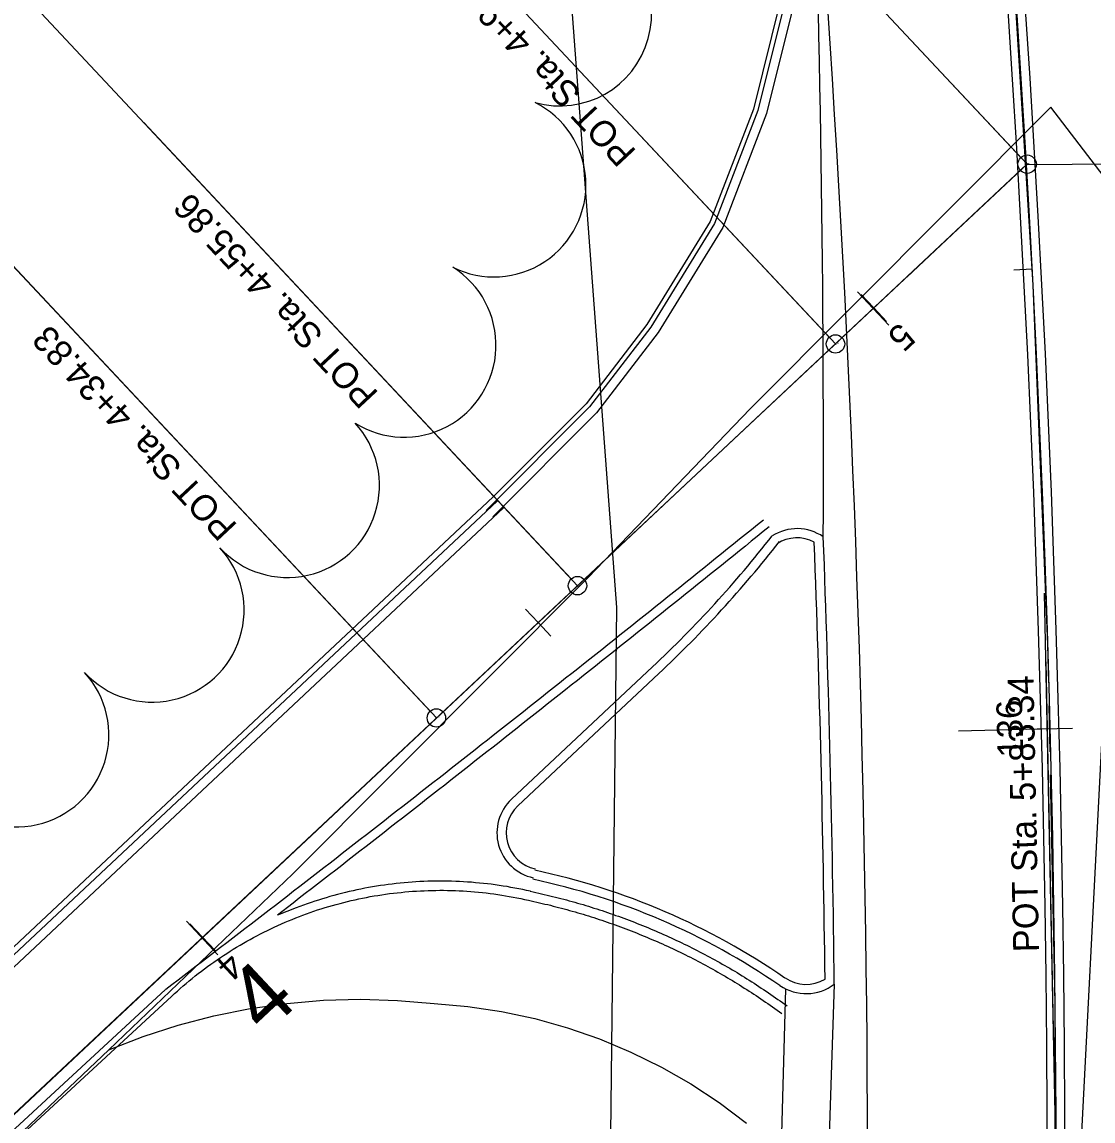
# Model space of a CAD drawing. Extents: x -25029 to 2274964, y -81170 to 687028.
# Drawn here: x -4097.6 to -3981.1, y -66172.5 to -66053 of the extents above; entities that cross this region are included whole.
import ezdxf

# ---------------------------------------------------------------- set-up
doc = ezdxf.new("R2010")
doc.units = 0
for name, color, linetype in [('81911BEA - RW_X_Fee_RW', 7, 'Continuous'), ('AP_X_Runway', 7, 'Continuous'), ('BD_X_Canopy', 7, 'Continuous'), ('Default', 7, 'Continuous'), ('GE_X_CL_100', 7, 'Continuous'), ('GE_X_CL_20', 7, 'Continuous'), ('GK_Visualization', 7, 'Continuous'), ('PM_P_CL_Double_Solid', 7, 'Continuous'), ('PM_P_Yield_Line', 7, 'Continuous'), ('PV_X_Curb', 7, 'Continuous'), ('PV_X_EOP', 7, 'Continuous'), ('RD_X_GR_Rt', 7, 'Continuous'), ('TREES', 7, 'Continuous')]:
    doc.layers.add(name, color=color, linetype=linetype)

msp = doc.modelspace()

# ---------------------------------------------------------------- linework, layer by layer
at = {"layer": '81911BEA - RW_X_Fee_RW'}
msp.add_lwpolyline([(-4034.71, -66275.66), (-4032.93, -66116.64), (-4044.75, -65958.04), (-4070.06, -65801.04), (-4108.7, -65646.77)], dxfattribs=at)
at = {"layer": 'AP_X_Runway'}
msp.add_line((-4045.24, -66105.82), (-4335.98, -66378.47), dxfattribs=at)
msp.add_lwpolyline([(-4011.71, -66028.3), (-4011.8, -66038.48), (-4013.62, -66050.9), (-4016.63, -66062.95), (-4021.39, -66075.35), (-4028.4, -66086.76), (-4035.11, -66095.5), (-4046.4, -66106.81)], dxfattribs=at)
msp.add_arc((-5895, -66179.56), 1889.36, 357.076, 4.59193, dxfattribs=at)
at = {"layer": 'BD_X_Canopy'}
for p, q in [((-3987.63, -66276.99), (-3962.62, -65787.41)), ((-3988.3, -66068.47), (-4124.28, -65923.34)), ((-4009.14, -66088.01), (-4145.13, -65942.87)), ((-4037.19, -66114.28), (-4173.17, -65969.15)), ((-4052.53, -66128.66), (-4188.52, -65983.53)), ((-4369.84, -66425.97), (-3988.3, -66068.47)), ((-3988.3, -66068.47), (-3988.3, -66068.47)), ((-3985, -66184.06), (-3986.24, -66122.56))]:
    msp.add_line(p, q, dxfattribs=at)
msp.add_arc((-5895, -66179.56), 1909.86, 357.076, 25.8676, dxfattribs=at)
at = {"layer": 'Default'}
for p, q in [((-3988.37, -66068.52), (-3639.73, -66065.24)), ((-4406.23, -66460.38), (-3988.37, -66068.52)), ((-3988.37, -66068.52), (-4369.76, -66426.18)), ((-3988.37, -66068.52), (-3988.37, -66068.52)), ((-4006.75, -66082.33), (-4003.33, -66085.98)), ((-4005.04, -66084.16), (-4005.04, -66084.16)), ((-3988.36, -66129.88), (-3983.36, -66129.78)), ((-3985.79, -66129.85), (-3985.79, -66129.85)), ((-4079.7, -66150.74), (-4076.28, -66154.39)), ((-4077.99, -66152.56), (-4077.99, -66152.56))]:
    msp.add_line(p, q, dxfattribs=at)
for points in [[(-3987.76, -66079.87), (-3990.06, -66042.62), (-3990.69, -66034.97)], [(-4001.4, -66080.74), (-3988.37, -66068.52)], [(-3985.96, -66124.83), (-3986.05, -66120.69), (-3987.65, -66081.63), (-3987.76, -66079.87)], [(-4006.87, -66085.87), (-4003.22, -66082.45)], [(-4041.52, -66118.36), (-4008.69, -66087.58)], [(-4074.34, -66149.14), (-4041.52, -66118.36)], [(-3985.81, -66132.33), (-3985.91, -66127.33)], [(-3985.24, -66179.83), (-3985.24, -66159.77), (-3985.76, -66134.83)], [(-4079.81, -66154.27), (-4076.16, -66150.85)], [(-4114.46, -66186.76), (-4081.64, -66155.98)]]:
    msp.add_lwpolyline(points, dxfattribs=at)
for radius in [1908.9, 1909.86, 1910.82]:
    msp.add_arc((-5895, -66179.56), radius, 357.076, 25.86759, dxfattribs=at)
at = {"layer": 'GE_X_CL_100'}
msp.add_line((-3985.79, -66129.85), (-3995.78, -66130.11), dxfattribs=at)
for points in [[(-3985.74, -66062.27), (-4018.41, -66095.05), (-4036.03, -66113.38), (-4068.13, -66145.61), (-4088.16, -66164.72)], [(-3861.01, -66180.6), (-3867.94, -66177.01), (-3874.77, -66173.25), (-3881.51, -66169.31), (-3888.13, -66165.19), (-3894.65, -66160.9), (-3901.05, -66156.44), (-3907.34, -66151.81), (-3913.5, -66147.02), (-3919.53, -66142.07), (-3925.06, -66136.96), (-3930.44, -66131.69), (-3935.66, -66126.26), (-3940.72, -66120.68), (-3945.6, -66114.95), (-3950.32, -66109.07), (-3954.85, -66103.06), (-3959.2, -66096.91), (-3985.74, -66062.27)], [(-4088.16, -66164.72), (-4084.42, -66163.28), (-4080.6, -66162.05), (-4076.71, -66161.04), (-4072.77, -66160.25), (-4068.8, -66159.68), (-4064.8, -66159.34), (-4060.79, -66159.23), (-4056.77, -66159.35), (-4052.77, -66159.69), (-4049.1, -66160.02), (-4045.45, -66160.56), (-4041.84, -66161.34), (-4038.28, -66162.33), (-4034.79, -66163.54), (-4031.39, -66164.97), (-4028.07, -66166.6), (-4024.87, -66168.44), (-4021.78, -66170.47), (-4018.83, -66172.69)], [(-4088.16, -66164.72), (-4110.37, -66185.78), (-4151.55, -66223.69), (-4186.81, -66256.55), (-4220.49, -66286.59), (-4226.43, -66292.08)]]:
    msp.add_lwpolyline(points, dxfattribs=at)
msp.add_arc((-5895, -66179.56), 1909.86, 357.076, 25.8676, dxfattribs=at)
at = {"layer": 'GE_X_CL_20'}
for p, q in [((-3988.98, -66067.74), (-4035.39, -66018.21)), ((-4009.83, -66087.28), (-4056.3, -66037.68)), ((-4037.87, -66113.55), (-4084.35, -66063.94)), ((-4053.22, -66127.93), (-4099.75, -66078.27)), ((-3987.74, -66079.89), (-3989.74, -66079.99)), ((-4004.98, -66084.1), (-4006.34, -66082.64)), ((-4004.98, -66084.1), (-4003.61, -66085.56)), ((-3985.02, -66183.06), (-3986.4, -66115.11)), ((-4041.46, -66118.29), (-4042.83, -66116.83)), ((-4041.46, -66118.29), (-4040.1, -66119.75)), ((-3985.79, -66129.85), (-3987.79, -66129.9)), ((-4077.95, -66152.48), (-4079.32, -66151.02)), ((-4077.95, -66152.48), (-4076.58, -66153.94))]:
    msp.add_line(p, q, dxfattribs=at)
for centre in [(-3988.3, -66068.47), (-4009.14, -66088.01), (-4037.19, -66114.28), (-4052.53, -66128.66)]:
    msp.add_circle(centre, 1, dxfattribs=at)
at = {"layer": 'GK_Visualization'}
for p, q in [((-3988.36, -66068.54), (-3988.23, -66068.41)), ((-3988.36, -66068.41), (-3988.23, -66068.54)), ((-4009.21, -66088.07), (-4009.08, -66087.94)), ((-4009.21, -66087.94), (-4009.08, -66088.07)), ((-4037.25, -66114.35), (-4037.12, -66114.22)), ((-4037.25, -66114.22), (-4037.12, -66114.35)), ((-4052.6, -66128.73), (-4052.47, -66128.59)), ((-4052.6, -66128.59), (-4052.47, -66128.73))]:
    msp.add_line(p, q, dxfattribs=at)
msp.add_arc((-5895, -66179.56), 1909.86, 357.076, 25.8676, dxfattribs=at)
msp.add_arc((-5895, -66179.56), 1909.86, 357.076, 25.8676, dxfattribs=at)
at = {"layer": 'PM_P_CL_Double_Solid'}
for p, q in [((-4226.77, -66291.71), (-4081.98, -66158.18)), ((-4226.07, -66292.43), (-4081.31, -66158.91))]:
    msp.add_line(p, q, dxfattribs=at)
for points in [[(-4081.95, -66158.15), (-4081.29, -66157.64), (-4080.62, -66157.13), (-4079.96, -66156.63), (-4079.3, -66156.12), (-4078.64, -66155.61), (-4077.97, -66155.1), (-4077.31, -66154.59), (-4076.65, -66154.09), (-4075.99, -66153.58), (-4075.32, -66153.07), (-4074.66, -66152.56), (-4074, -66152.05), (-4073.34, -66151.54), (-4072.68, -66151.03), (-4072.02, -66150.52), (-4071.36, -66150.02), (-4070.7, -66149.51), (-4070.03, -66149), (-4069.37, -66148.49), (-4068.71, -66147.98), (-4068.05, -66147.46), (-4067.39, -66146.95), (-4066.73, -66146.44), (-4066.07, -66145.93), (-4065.41, -66145.42), (-4064.75, -66144.91), (-4064.09, -66144.4), (-4063.43, -66143.89), (-4062.77, -66143.37), (-4062.12, -66142.86), (-4061.46, -66142.35), (-4060.8, -66141.84), (-4060.14, -66141.33), (-4059.48, -66140.81), (-4058.82, -66140.3), (-4058.16, -66139.79), (-4057.51, -66139.27), (-4056.85, -66138.76), (-4056.19, -66138.25), (-4055.53, -66137.73), (-4054.87, -66137.22), (-4054.22, -66136.7), (-4053.56, -66136.19), (-4052.9, -66135.68), (-4052.24, -66135.16), (-4051.59, -66134.65), (-4050.93, -66134.13), (-4050.27, -66133.62), (-4049.62, -66133.1), (-4048.96, -66132.59), (-4048.3, -66132.07), (-4047.65, -66131.55), (-4046.99, -66131.04), (-4046.34, -66130.52), (-4045.68, -66130), (-4045.03, -66129.49), (-4044.37, -66128.97), (-4043.72, -66128.45), (-4043.06, -66127.94), (-4042.4, -66127.42), (-4041.75, -66126.9), (-4041.1, -66126.38), (-4040.44, -66125.87), (-4039.79, -66125.35), (-4039.13, -66124.83), (-4038.48, -66124.31), (-4037.82, -66123.79), (-4037.17, -66123.27), (-4036.52, -66122.76), (-4035.86, -66122.24), (-4035.21, -66121.72), (-4034.56, -66121.2), (-4033.9, -66120.68), (-4033.25, -66120.16), (-4032.6, -66119.64), (-4031.94, -66119.12), (-4031.29, -66118.6), (-4030.64, -66118.08), (-4029.99, -66117.56), (-4029.33, -66117.04), (-4028.68, -66116.52), (-4028.03, -66115.99), (-4027.38, -66115.47), (-4026.73, -66114.95), (-4026.08, -66114.43), (-4025.42, -66113.91), (-4024.77, -66113.39), (-4024.12, -66112.86), (-4023.47, -66112.34), (-4022.82, -66111.82), (-4022.17, -66111.3), (-4021.52, -66110.77), (-4020.87, -66110.25), (-4020.22, -66109.73), (-4019.57, -66109.2), (-4018.92, -66108.68), (-4018.27, -66108.16), (-4017.62, -66107.63), (-4016.97, -66107.11)], [(-4016.34, -66107.89), (-4016.99, -66108.41), (-4017.64, -66108.93), (-4018.29, -66109.46), (-4018.94, -66109.98), (-4019.59, -66110.5), (-4020.24, -66111.03), (-4020.89, -66111.55), (-4021.54, -66112.07), (-4022.19, -66112.6), (-4022.84, -66113.12), (-4023.5, -66113.64), (-4024.15, -66114.17), (-4024.8, -66114.69), (-4025.45, -66115.21), (-4026.1, -66115.73), (-4026.75, -66116.25), (-4027.41, -66116.77), (-4028.06, -66117.3), (-4028.71, -66117.82), (-4029.36, -66118.34), (-4030.01, -66118.86), (-4030.67, -66119.38), (-4031.32, -66119.9), (-4031.97, -66120.42), (-4032.63, -66120.94), (-4033.28, -66121.46), (-4033.93, -66121.98), (-4034.59, -66122.5), (-4035.24, -66123.02), (-4035.89, -66123.54), (-4036.55, -66124.06), (-4037.2, -66124.58), (-4037.86, -66125.1), (-4038.51, -66125.61), (-4039.17, -66126.13), (-4039.82, -66126.65), (-4040.47, -66127.17), (-4041.13, -66127.69), (-4041.78, -66128.2), (-4042.44, -66128.72), (-4043.1, -66129.24), (-4043.75, -66129.76), (-4044.41, -66130.27), (-4045.06, -66130.79), (-4045.72, -66131.31), (-4046.37, -66131.82), (-4047.03, -66132.34), (-4047.69, -66132.86), (-4048.34, -66133.37), (-4049, -66133.89), (-4049.66, -66134.4), (-4050.31, -66134.92), (-4050.97, -66135.43), (-4051.63, -66135.95), (-4052.29, -66136.46), (-4052.94, -66136.98), (-4053.6, -66137.49), (-4054.26, -66138.01), (-4054.92, -66138.52), (-4055.57, -66139.03), (-4056.23, -66139.55), (-4056.89, -66140.06), (-4057.55, -66140.58), (-4058.21, -66141.09), (-4058.87, -66141.6), (-4059.52, -66142.11), (-4060.18, -66142.63), (-4060.84, -66143.14), (-4061.5, -66143.65), (-4062.16, -66144.16), (-4062.82, -66144.68), (-4063.48, -66145.19), (-4064.14, -66145.7), (-4064.8, -66146.21), (-4065.46, -66146.72), (-4066.12, -66147.23), (-4066.78, -66147.75), (-4067.44, -66148.26), (-4068.1, -66148.77), (-4069.82, -66150.09)], [(-4042.31, -66147.5), (-4042.73, -66147.4), (-4043.15, -66147.31), (-4043.58, -66147.23), (-4044, -66147.15), (-4044.43, -66147.07), (-4044.85, -66146.99), (-4045.28, -66146.93), (-4045.7, -66146.86), (-4046.13, -66146.8), (-4046.56, -66146.74), (-4046.99, -66146.69), (-4047.42, -66146.64), (-4047.85, -66146.6), (-4048.28, -66146.56), (-4048.71, -66146.52), (-4049.14, -66146.49), (-4049.57, -66146.47), (-4050, -66146.44), (-4050.43, -66146.42), (-4050.87, -66146.41), (-4051.3, -66146.4), (-4051.73, -66146.39), (-4052.16, -66146.39), (-4052.59, -66146.4), (-4053.03, -66146.4), (-4053.46, -66146.41), (-4053.89, -66146.43), (-4054.32, -66146.45), (-4054.75, -66146.47), (-4055.18, -66146.5), (-4055.61, -66146.54), (-4056.04, -66146.57), (-4056.47, -66146.61), (-4056.9, -66146.66), (-4057.33, -66146.71), (-4057.76, -66146.76), (-4058.19, -66146.82), (-4058.62, -66146.88), (-4059.04, -66146.95), (-4059.47, -66147.02), (-4059.9, -66147.09), (-4060.32, -66147.17), (-4060.74, -66147.26), (-4061.17, -66147.34), (-4061.59, -66147.44), (-4062.01, -66147.53), (-4062.43, -66147.63), (-4062.85, -66147.74), (-4063.27, -66147.84), (-4063.69, -66147.96), (-4064.1, -66148.07), (-4064.52, -66148.19), (-4064.93, -66148.32), (-4065.34, -66148.45), (-4065.75, -66148.58), (-4066.16, -66148.72), (-4066.57, -66148.86), (-4066.98, -66149), (-4067.38, -66149.15), (-4067.79, -66149.3), (-4069.82, -66150.09)], [(-4081.31, -66158.91), (-4080.99, -66158.62), (-4080.68, -66158.34), (-4080.37, -66158.06), (-4080.05, -66157.78), (-4079.73, -66157.51), (-4079.4, -66157.24), (-4079.08, -66156.97), (-4078.75, -66156.7), (-4078.42, -66156.44), (-4078.08, -66156.19), (-4077.75, -66155.93), (-4077.41, -66155.68), (-4077.06, -66155.43), (-4076.72, -66155.19), (-4076.37, -66154.95), (-4076.02, -66154.71), (-4075.67, -66154.47), (-4075.32, -66154.24), (-4074.96, -66154.02), (-4074.61, -66153.79), (-4074.25, -66153.57), (-4073.88, -66153.36), (-4073.52, -66153.14), (-4073.15, -66152.93), (-4072.78, -66152.73), (-4072.41, -66152.52), (-4072.04, -66152.33), (-4071.67, -66152.13), (-4071.29, -66151.94), (-4070.91, -66151.75), (-4070.53, -66151.57), (-4070.15, -66151.39), (-4069.77, -66151.21), (-4069.38, -66151.04), (-4068.99, -66150.87), (-4068.61, -66150.71), (-4068.22, -66150.55), (-4067.82, -66150.39), (-4067.43, -66150.24), (-4067.04, -66150.09), (-4066.64, -66149.94), (-4066.24, -66149.8), (-4065.84, -66149.66), (-4065.44, -66149.53), (-4065.04, -66149.4), (-4064.64, -66149.27), (-4064.23, -66149.15), (-4063.83, -66149.03), (-4063.42, -66148.92), (-4063.01, -66148.81), (-4062.6, -66148.7), (-4062.2, -66148.6), (-4061.78, -66148.51), (-4061.37, -66148.41), (-4060.96, -66148.32), (-4060.55, -66148.24), (-4060.13, -66148.16), (-4059.72, -66148.08), (-4059.3, -66148), (-4058.89, -66147.94), (-4058.47, -66147.87), (-4058.05, -66147.81), (-4057.63, -66147.75), (-4057.21, -66147.7), (-4056.79, -66147.65), (-4056.37, -66147.61), (-4055.95, -66147.57), (-4055.53, -66147.53), (-4055.11, -66147.5), (-4054.69, -66147.47), (-4054.27, -66147.45), (-4053.85, -66147.43), (-4053.43, -66147.41), (-4053, -66147.4), (-4052.58, -66147.4), (-4052.16, -66147.39), (-4051.74, -66147.39), (-4051.32, -66147.4), (-4050.89, -66147.41), (-4050.47, -66147.42), (-4050.05, -66147.44), (-4049.63, -66147.46), (-4049.21, -66147.49), (-4048.79, -66147.52), (-4048.37, -66147.56), (-4047.95, -66147.59), (-4047.53, -66147.64), (-4047.11, -66147.68), (-4046.69, -66147.74), (-4046.27, -66147.79), (-4045.85, -66147.85), (-4045.43, -66147.91), (-4045.02, -66147.98), (-4044.6, -66148.05), (-4044.19, -66148.13), (-4043.77, -66148.21), (-4043.36, -66148.29), (-4042.94, -66148.38), (-4042.53, -66148.47)], [(-4042.32, -66147.5), (-4042.01, -66147.56), (-4041.71, -66147.63), (-4041.41, -66147.7), (-4041.1, -66147.76), (-4040.8, -66147.83), (-4040.5, -66147.91), (-4040.19, -66147.98), (-4039.89, -66148.05), (-4039.59, -66148.13), (-4039.29, -66148.2), (-4038.99, -66148.28), (-4038.68, -66148.36), (-4038.38, -66148.44), (-4038.08, -66148.52), (-4037.78, -66148.61), (-4037.48, -66148.69), (-4037.19, -66148.78), (-4036.89, -66148.86), (-4036.59, -66148.95), (-4036.29, -66149.04), (-4035.99, -66149.13), (-4035.7, -66149.22), (-4035.4, -66149.32), (-4035.1, -66149.41), (-4034.81, -66149.51), (-4034.51, -66149.6), (-4034.21, -66149.7), (-4033.92, -66149.8), (-4033.63, -66149.9), (-4033.33, -66150), (-4033.04, -66150.11), (-4032.74, -66150.21), (-4032.45, -66150.32), (-4032.16, -66150.43), (-4031.87, -66150.53), (-4031.58, -66150.64), (-4031.29, -66150.75), (-4031, -66150.87), (-4030.71, -66150.98), (-4030.42, -66151.09), (-4030.13, -66151.21), (-4029.84, -66151.33), (-4029.55, -66151.45), (-4029.26, -66151.56), (-4028.98, -66151.69), (-4028.69, -66151.81), (-4028.41, -66151.93), (-4028.12, -66152.06), (-4027.84, -66152.18), (-4027.55, -66152.31), (-4027.27, -66152.44), (-4026.99, -66152.57), (-4026.7, -66152.7), (-4026.42, -66152.83), (-4026.14, -66152.96), (-4025.86, -66153.09), (-4025.58, -66153.23), (-4025.3, -66153.37), (-4025.02, -66153.5), (-4024.74, -66153.64), (-4024.46, -66153.78), (-4024.19, -66153.92), (-4023.91, -66154.07), (-4023.63, -66154.21), (-4023.36, -66154.36), (-4023.08, -66154.5), (-4022.81, -66154.65), (-4022.54, -66154.8), (-4022.26, -66154.95), (-4021.99, -66155.1), (-4021.72, -66155.25), (-4021.45, -66155.4), (-4021.18, -66155.56), (-4020.91, -66155.71), (-4020.64, -66155.87), (-4020.37, -66156.03), (-4020.1, -66156.18), (-4019.84, -66156.34), (-4019.57, -66156.51), (-4019.3, -66156.67), (-4019.04, -66156.83), (-4018.78, -66157), (-4018.51, -66157.16), (-4018.25, -66157.33), (-4017.99, -66157.5), (-4017.73, -66157.66), (-4017.47, -66157.83), (-4017.21, -66158.01), (-4016.95, -66158.18), (-4016.69, -66158.35), (-4016.43, -66158.53), (-4016.17, -66158.7), (-4015.92, -66158.88), (-4015.66, -66159.06), (-4015.41, -66159.24), (-4015.15, -66159.42), (-4014.9, -66159.6), (-4014.65, -66159.78), (-4014.4, -66159.96)], [(-4042.52, -66148.47), (-4042.22, -66148.54), (-4041.92, -66148.6), (-4041.62, -66148.67), (-4041.32, -66148.74), (-4041.03, -66148.81), (-4040.73, -66148.88), (-4040.43, -66148.95), (-4040.13, -66149.02), (-4039.83, -66149.1), (-4039.54, -66149.17), (-4039.24, -66149.25), (-4038.94, -66149.33), (-4038.64, -66149.41), (-4038.35, -66149.49), (-4038.05, -66149.57), (-4037.76, -66149.65), (-4037.46, -66149.74), (-4037.17, -66149.82), (-4036.87, -66149.91), (-4036.58, -66150), (-4036.29, -66150.09), (-4035.99, -66150.18), (-4035.7, -66150.27), (-4035.41, -66150.36), (-4035.12, -66150.46), (-4034.82, -66150.55), (-4034.53, -66150.65), (-4034.24, -66150.75), (-4033.95, -66150.85), (-4033.66, -66150.95), (-4033.37, -66151.05), (-4033.08, -66151.15), (-4032.79, -66151.26), (-4032.51, -66151.36), (-4032.22, -66151.47), (-4031.93, -66151.58), (-4031.64, -66151.69), (-4031.36, -66151.8), (-4031.07, -66151.91), (-4030.79, -66152.02), (-4030.5, -66152.14), (-4030.22, -66152.25), (-4029.93, -66152.37), (-4029.65, -66152.49), (-4029.37, -66152.61), (-4029.09, -66152.73), (-4028.8, -66152.85), (-4028.52, -66152.97), (-4028.24, -66153.09), (-4027.96, -66153.22), (-4027.68, -66153.35), (-4027.4, -66153.47), (-4027.12, -66153.6), (-4026.85, -66153.73), (-4026.57, -66153.86), (-4026.29, -66154), (-4026.02, -66154.13), (-4025.74, -66154.26), (-4025.46, -66154.4), (-4025.19, -66154.54), (-4024.92, -66154.67), (-4024.64, -66154.81), (-4024.37, -66154.95), (-4024.1, -66155.1), (-4023.83, -66155.24), (-4023.55, -66155.38), (-4023.28, -66155.53), (-4023.01, -66155.67), (-4022.75, -66155.82), (-4022.48, -66155.97), (-4022.21, -66156.12), (-4021.94, -66156.27), (-4021.67, -66156.42), (-4021.41, -66156.58), (-4021.14, -66156.73), (-4020.88, -66156.89), (-4020.62, -66157.04), (-4020.35, -66157.2), (-4020.09, -66157.36), (-4019.83, -66157.52), (-4019.57, -66157.68), (-4019.31, -66157.84), (-4019.05, -66158.01), (-4018.79, -66158.17), (-4018.53, -66158.34), (-4018.27, -66158.5), (-4018.01, -66158.67), (-4017.76, -66158.84), (-4017.5, -66159.01), (-4017.25, -66159.18), (-4016.99, -66159.35), (-4016.74, -66159.53), (-4016.49, -66159.7), (-4016.24, -66159.88), (-4015.98, -66160.05), (-4015.73, -66160.23), (-4015.48, -66160.41), (-4015.24, -66160.59), (-4014.99, -66160.77)]]:
    msp.add_lwpolyline(points, dxfattribs=at)
at = {"layer": 'PM_P_Yield_Line'}
msp.add_line((-4014.57, -66158.09), (-4015.6, -66194.06), dxfattribs=at)
at = {"layer": 'PV_X_Curb'}
for p, q in [((-4045.92, -66105.1), (-4336.66, -66377.74)), ((-4028.35, -66123.83), (-4043.69, -66138.22))]:
    msp.add_line(p, q, dxfattribs=at)
msp.add_lwpolyline([(-4057.49, -65740.68), (-4047.59, -65782.33), (-4039.81, -65825.3), (-4031.54, -65868.84), (-4023.74, -65921.98), (-4017.27, -65977.5), (-4014.53, -66003.9), (-4012.67, -66024.14), (-4012.8, -66038.41), (-4014.61, -66050.71), (-4017.59, -66062.65), (-4022.3, -66074.91), (-4029.23, -66086.2), (-4035.87, -66094.84), (-4047.11, -66106.1)], dxfattribs=at)
for centre, radius, start, end in [((-4114.88, -66031.56), 126.5, 313.1608, 321.9713), ((-4013.32, -66113.08), 4, 62.0759, 122.816), ((-5895, -66179.56), 1884.86, 0.68404, 2.12895), ((-4040.95, -66141.14), 4, 133.1608, 257.8364), ((-4057.32, -66218.6), 75, 55.3108, 78.0854), ((-4012.32, -66153.62), 4, 235.0825, 300.7361)]:
    msp.add_arc(centre, radius, start, end, dxfattribs=at)
at = {"layer": 'PV_X_EOP'}
for p, q in [((-4045.24, -66105.82), (-4335.98, -66378.47)), ((-4029.03, -66123.1), (-4044.37, -66137.49)), ((-4009.27, -66157.58), (-4011.32, -66219.09))]:
    msp.add_line(p, q, dxfattribs=at)
msp.add_lwpolyline([(-4056.51, -65740.45), (-4046.61, -65782.12), (-4038.82, -65825.11), (-4030.55, -65868.67), (-4022.74, -65921.84), (-4016.27, -65977.39), (-4013.53, -66003.8), (-4011.66, -66024.09), (-4011.8, -66038.48), (-4013.62, -66050.9), (-4016.63, -66062.95), (-4021.39, -66075.35), (-4028.4, -66086.76), (-4035.11, -66095.5), (-4046.4, -66106.81)], dxfattribs=at)
for centre, radius, start, end in [((-5895, -66179.56), 1938.86, 1.57149, 25.43931), ((-5895, -66179.56), 1933.86, 1.48308, 25.43931), ((-6189.83, -66100.61), 2179.38, 359.78011, 2.07036), ((-4114.88, -66031.56), 125.5, 313.1608, 321.9713), ((-4013.32, -66113.08), 5, 55.2142, 122.816), ((-5895, -66179.56), 1885.86, 0.66778, 2.14522), ((-4040.95, -66141.14), 5, 133.1608, 257.8364), ((-4057.32, -66218.6), 74, 55.3108, 78.0854), ((-4012.32, -66153.62), 5, 235.0825, 307.5979)]:
    msp.add_arc(centre, radius, start, end, dxfattribs=at)
at = {"layer": 'RD_X_GR_Rt'}
msp.add_line((-4046.35, -66104.64), (-4305.1, -66347.28), dxfattribs=at)
msp.add_lwpolyline([(-4057.98, -65740.8), (-4048.08, -65782.43), (-4040.3, -65825.39), (-4032.04, -65868.92), (-4024.23, -65922.04), (-4017.77, -65977.56), (-4015.03, -66003.95), (-4013.17, -66024.16), (-4013.3, -66038.37), (-4015.1, -66050.61), (-4018.07, -66062.5), (-4022.75, -66074.69), (-4029.64, -66085.91), (-4036.25, -66094.51), (-4046.29, -66104.57)], dxfattribs=at)
at = {"layer": 'TREES'}
for centre, start, end in [((-4039.13, -66052.14), 254.4707, 74.4707), ((-4046.27, -66070.72), 243.4834, 63.4834), ((-4056.05, -66088.14), 237.896, 57.896), ((-4068.72, -66103.39), 222.6529, 42.6529), ((-4083.43, -66116.94), 222.6529, 42.6529), ((-4098.14, -66130.49), 222.6529, 42.6529)]:
    msp.add_arc(centre, 10, start, end, dxfattribs=at)

# ---------------------------------------------------------------- texts
at = {"layer": 'Default'}
msp.add_text('4', height=7, rotation=43.1608, dxfattribs=at).set_placement((-4071.15, -66163.2))
at = {"layer": 'GE_X_CL_20'}
for s, rotation, p in [('POT Sta. 4+94.29', 133.136, (-4030.68, -66067.07)), ('POT Sta. 4+55.86', 133.136, (-4058.72, -66093.35)), ('POT Sta. 4+34.83', 133.136, (-4074.07, -66107.73)), ('5', 223.136, (-4002.15, -66085.56)), ('POT Sta. 5+83.34', 91.1609, (-3987.01, -66154.09)), ('136', 91.4917, (-3988.71, -66132.9)), ('4', 223.136, (-4075.14, -66153.96))]:
    msp.add_text(s, height=2.8, rotation=rotation, dxfattribs=at).set_placement(p)
at = {"layer": 'GK_Visualization'}
for s, p in [('145', (-3988.3, -66068.47)), ('144', (-4009.14, -66088.01)), ('143', (-4037.19, -66114.28)), ('142', (-4052.53, -66128.66))]:
    msp.add_text(s, height=0.14, dxfattribs=at).set_placement(p)

doc.saveas('drawing.dxf')
